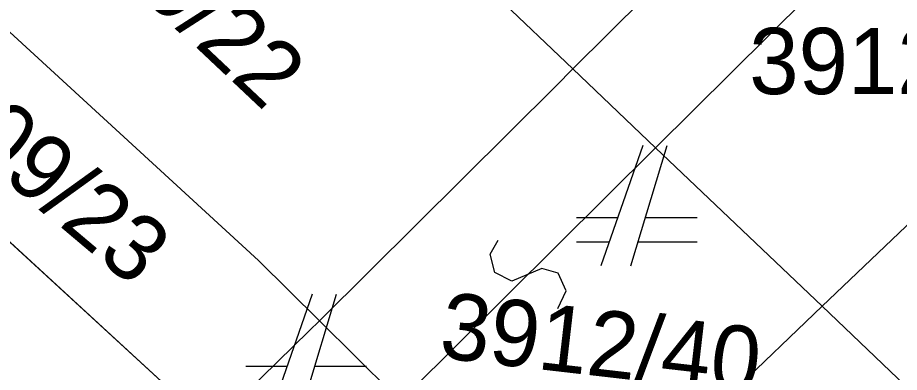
# Model space of a CAD drawing. Extents: x -266179 to -264727, y -1243225 to -1241702.
# Drawn here: x -264975.97 to -264961.36, y -1242635.29 to -1242629.4 of the extents above; entities that cross this region are included whole.
import ezdxf

# ---------------------------------------------------------------- set-up
doc = ezdxf.new("R2010")
doc.units = 0
doc.layers.add('Vrstva 1', color=7, linetype='Continuous')
doc.layers.add('Vrstva 2', color=7, linetype='Continuous')

msp = doc.modelspace()

# ---------------------------------------------------------------- linework, layer by layer
at = {"layer": 'Vrstva 1'}
for p, q in [((-264959.97, -1242623.48), (-264966.77, -1242630.25)), ((-264966.77, -1242630.25), (-264969.84, -1242627.32)), ((-264969.84, -1242627.32), (-264966.77, -1242630.25)), ((-264971.98, -1242633.43), (-264978.14, -1242627.77)), ((-264978.14, -1242627.77), (-264971.98, -1242633.43)), ((-264972.77, -1242636.19), (-264979.98, -1242629.57)), ((-264979.98, -1242629.57), (-264972.77, -1242636.19)), ((-264966.77, -1242630.25), (-264967.05, -1242630.53)), ((-264965.4, -1242631.56), (-264966.77, -1242630.25)), ((-264966.77, -1242630.25), (-264965.4, -1242631.56)), ((-264967.05, -1242630.53), (-264970.14, -1242633.61)), ((-264965.61, -1242631.52), (-264966.31, -1242633.52)), ((-264965.81, -1242633.52), (-264965.21, -1242631.52)), ((-264962.64, -1242634.19), (-264965.4, -1242631.56)), ((-264965.4, -1242631.56), (-264962.64, -1242634.19)), ((-264966.03, -1242632.72), (-264966.71, -1242632.72)), ((-264964.71, -1242632.72), (-264965.57, -1242632.72)), ((-264966.71, -1242633.12), (-264966.17, -1242633.12)), ((-264965.69, -1242633.12), (-264964.71, -1242633.12)), ((-264970.97, -1242634.43), (-264971.98, -1242633.43)), ((-264971.98, -1242633.43), (-264970.97, -1242634.43)), ((-264970.14, -1242633.61), (-264970.97, -1242634.43)), ((-264971.09, -1242633.99), (-264971.79, -1242635.99)), ((-264971.29, -1242635.99), (-264970.69, -1242633.99)), ((-264960.85, -1242635.9), (-264962.64, -1242634.19)), ((-264962.64, -1242634.19), (-264960.85, -1242635.9)), ((-264970.97, -1242634.43), (-264971.14, -1242634.6)), ((-264969.63, -1242635.76), (-264970.97, -1242634.43)), ((-264970.97, -1242634.43), (-264969.63, -1242635.76)), ((-264971.14, -1242634.6), (-264972.7, -1242636.12)), ((-264971.51, -1242635.19), (-264972.19, -1242635.19)), ((-264970.19, -1242635.19), (-264971.05, -1242635.19))]:
    msp.add_line(p, q, dxfattribs=at)
at = {"layer": 'Vrstva 2'}
for p, q in [((-264965.4, -1242631.56), (-264959.55, -1242625.75)), ((-264956.79, -1242628.59), (-264962.64, -1242634.19)), ((-264965.4, -1242631.56), (-264969.63, -1242635.76)), ((-264967.01, -1242638.37), (-264962.64, -1242634.19))]:
    msp.add_line(p, q, dxfattribs=at)
msp.add_lwpolyline([(-264967.022, -1242634.228), (-264966.88, -1242633.931), (-264967.013, -1242633.641), (-264967.288, -1242633.562), (-264967.784, -1242633.772), (-264968.066, -1242633.63), (-264968.143, -1242633.325), (-264968.008, -1242633.092)], dxfattribs=at)

# ---------------------------------------------------------------- texts
at = {"layer": 'Vrstva 1'}
for s, rotation, p in [('3909/22', 316.6738, (-264975.742, -1242627.323)), ('3909/23', 319.825, (-264978.12, -1242630.462)), ('3912/40', 353.4004, (-264969.008, -1242635.041))]:
    msp.add_text(s, height=1.1, rotation=rotation, dxfattribs=at).set_placement(p)
msp.add_text('3912/39', height=1.1, dxfattribs=at).set_placement((-264963.848, -1242630.67))

doc.saveas('drawing.dxf')
